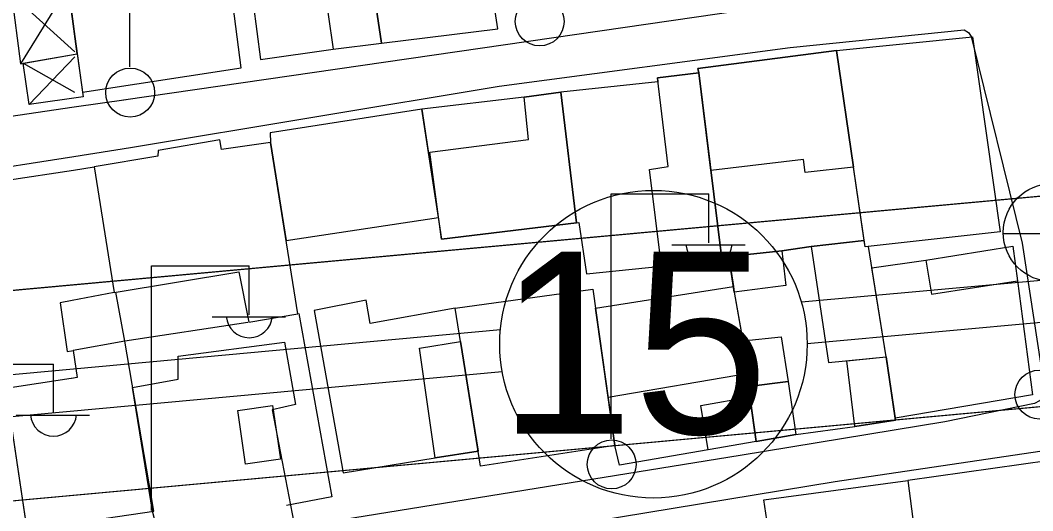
# Model space of a CAD drawing. Extents: x 417997 to 421451, y 4451742 to 4455216.
# Drawn here: x 419689.6 to 419762.1, y 4453584.3 to 4453619.4 of the extents above; entities that cross this region are included whole.
import ezdxf

# ---------------------------------------------------------------- set-up
doc = ezdxf.new("R2010")
doc.units = 0
for name, color, linetype in [('ADAKENARI', 7, 'Continuous'), ('B_Mesken', 7, 'Continuous'), ('B_Sundurma', 7, 'Continuous'), ('B_Teras', 7, 'Continuous'), ('KALDIRIM', 7, 'Continuous'), ('KD_DAIRE', 7, 'Continuous'), ('KD_YGEN', 7, 'Continuous'), ('PL_KON_MEV_350', 7, 'Continuous'), ('PL_TİCK', 7, 'Continuous'), ('S_Elektrik_Diregi', 7, 'Continuous'), ('S_Rogar_Kapagi', 7, 'Continuous'), ('Sinir_Duvar_tek_tarafa_ait', 7, 'Continuous'), ('TR_ORTAYOGUNKONUT', 7, 'Continuous'), ('TR_TİCK', 7, 'Continuous'), ('Yol_Sose', 7, 'Continuous')]:
    doc.layers.add(name, color=color, linetype=linetype)

msp = doc.modelspace()

# ---------------------------------------------------------------- linework, layer by layer
at = {"layer": 'ADAKENARI'}
for p, q in [((419798.746, 4453610.14), (419567.092, 4453588.916)), ((419798.746, 4453610.14), (419567.092, 4453588.916)), ((419800.26, 4453595.216), (419647.355, 4453581.207)), ((419800.26, 4453595.216), (419647.355, 4453581.207))]:
    msp.add_line(p, q, dxfattribs=at)
at = {"layer": 'B_Mesken'}
for points in [[(419722.68, 4453625.284), (419721.917, 4453630.299), (419719.613, 4453630.036), (419719.632, 4453629.427), (419716.41, 4453628.913), (419716.54, 4453628.139), (419713.973, 4453627.819), (419715.47, 4453617.776), (419723.797, 4453618.797), (419723.305, 4453621.916)], [(419705.497, 4453626.641), (419706.806, 4453616.594), (419712.017, 4453617.345), (419715.47, 4453617.776), (419713.973, 4453627.819), (419710.57, 4453627.276)], [(419693.536, 4453618.238), (419694.072, 4453614.253), (419705.431, 4453616.009), (419704.074, 4453626.554), (419693.609, 4453625.1), (419693.606, 4453625.1), (419692.631, 4453624.964), (419693.534, 4453618.255)], [(419757.765, 4453618.217), (419759.743, 4453604.283), (419750.074, 4453603.21), (419748.033, 4453617.239)], [(419739.805, 4453602.533), (419740.322, 4453602.505), (419744.103, 4453602.916), (419746.22, 4453603.226), (419750.007, 4453603.669), (419749.246, 4453608.902), (419748.033, 4453617.239), (419738.109, 4453615.95), (419738.162, 4453615.649), (419739.038, 4453608.661)], [(419729.424, 4453604.911), (419729.583, 4453604.946), (419730.133, 4453601.266), (419735.506, 4453601.824), (419739.805, 4453602.533), (419738.162, 4453615.649), (419735.21, 4453615.3), (419735.246, 4453615.003), (419728.289, 4453614.265)], [(419718.361, 4453613.04), (419719.77, 4453603.756), (419729.424, 4453604.911), (419728.289, 4453614.265), (419725.666, 4453613.919)], [(419719.536, 4453605.299), (419718.361, 4453613.04), (419707.509, 4453611.36), (419707.513, 4453610.658), (419708.643, 4453603.659)], [(419696.345, 4453599.931), (419705.253, 4453601.425), (419705.978, 4453597.826), (419709.49, 4453598.409), (419707.513, 4453610.658), (419704.007, 4453610.156), (419703.891, 4453610.847), (419699.481, 4453610.094), (419699.46, 4453609.699), (419694.898, 4453608.922)], [(419693.435, 4453608.698), (419694.898, 4453608.922), (419696.345, 4453599.931), (419693.335, 4453599.358), (419693.333, 4453599.358), (419692.466, 4453599.193), (419692.974, 4453595.728), (419693.295, 4453595.781), (419693.297, 4453595.781), (419693.41, 4453595.8), (419693.693, 4453593.858), (419693.276, 4453593.793), (419693.274, 4453593.793), (419688.586, 4453593.068), (419686.579, 4453604.099), (419686.056, 4453607.739), (419688.648, 4453608.159), (419688.685, 4453607.97), (419693.432, 4453608.697)], [(419740.647, 4453600.371), (419740.708, 4453599.971), (419741.318, 4453596.493), (419741.73, 4453594.15), (419741.718, 4453593.217), (419742.283, 4453589.29), (419745.12, 4453589.795), (419749.345, 4453590.353), (419752.241, 4453590.807), (419751.575, 4453595.34), (419750.314, 4453603.237), (419750.074, 4453603.21), (419750.007, 4453603.669), (419746.22, 4453603.226), (419744.103, 4453602.916), (419740.322, 4453602.505)], [(419760.63, 4453603.263), (419760.966, 4453600.774), (419762.054, 4453592.627), (419752.22, 4453590.95), (419751.575, 4453595.34), (419750.558, 4453601.707), (419754.417, 4453602.264)], [(419730.591, 4453600.183), (419732.165, 4453588.99), (419722.558, 4453587.524), (419720.742, 4453598.832)], [(419732.496, 4453587.605), (419732.165, 4453588.99), (419731.68, 4453592.442), (419730.782, 4453598.828), (419740.647, 4453600.371), (419740.708, 4453599.971), (419741.318, 4453596.493), (419741.73, 4453594.15), (419741.718, 4453593.217), (419741.831, 4453592.49), (419742.283, 4453589.29), (419738.851, 4453588.691)], [(419720.742, 4453598.832), (419714.661, 4453597.733), (419714.374, 4453599.391), (419710.656, 4453598.651), (419712.714, 4453587.043), (419719.314, 4453588.119), (419722.388, 4453588.586), (419721.127, 4453596.432)], [(419693.166, 4453583.429), (419699.17, 4453584.311), (419697.091, 4453596.452), (419693.41, 4453595.8), (419693.693, 4453593.858), (419693.276, 4453593.793), (419693.274, 4453593.793), (419688.586, 4453593.068), (419690.095, 4453582.978), (419693.163, 4453583.429)], [(419697.656, 4453593.149), (419700.93, 4453593.735), (419700.929, 4453595.387), (419708.522, 4453596.391), (419709.308, 4453591.922), (419707.652, 4453591.545), (419709.184, 4453583.489), (419701.557, 4453582.385), (419701.335, 4453583.492), (419699.385, 4453583.122), (419699.085, 4453584.299)], [(419685.657, 4453592.571), (419688.586, 4453593.068), (419690.022, 4453583.468), (419686.01, 4453582.934), (419685.431, 4453586.519), (419680.704, 4453585.803), (419680.571, 4453586.514), (419680.122, 4453589.744), (419679.505, 4453593.517), (419681.842, 4453593.872), (419681.897, 4453593.262), (419683.619, 4453593.461), (419683.904, 4453593.513), (419683.846, 4453594.225), (419685.423, 4453594.434)], [(419753.126, 4453586.5), (419753.978, 4453579.879), (419754.998, 4453573.424), (419764.644, 4453574.793), (419763.976, 4453579.286), (419764.316, 4453579.343), (419763.254, 4453587.936)], [(419753.978, 4453579.879), (419754.998, 4453573.424), (419745.006, 4453572.306), (419744.664, 4453572.758), (419744.269, 4453575.291), (419743.106, 4453583.217), (419742.83, 4453585.104), (419753.126, 4453586.5)]]:
    msp.add_lwpolyline(points, close=True, dxfattribs=at)
at = {"layer": 'B_Sundurma'}
for p, q in [((419693.052, 4453621.838), (419689.631, 4453616.294)), ((419693.522, 4453617.16), (419688.986, 4453621.271)), ((419690.254, 4453613.39), (419693.518, 4453616.803)), ((419689.839, 4453616.33), (419693.491, 4453614.274))]:
    msp.add_line(p, q, dxfattribs=at)
for points in [[(419689.631, 4453616.294), (419693.703, 4453616.996), (419693.052, 4453621.838), (419688.986, 4453621.271)], [(419690.254, 4453613.39), (419689.839, 4453616.33), (419693.703, 4453616.996), (419694.109, 4453613.926)]]:
    msp.add_lwpolyline(points, close=True, dxfattribs=at)
at = {"layer": 'B_Teras'}
for points in [[(419710.57, 4453627.276), (419712.017, 4453617.345), (419715.47, 4453617.776), (419713.973, 4453627.819)], [(419739.038, 4453608.661), (419738.162, 4453615.649), (419738.109, 4453615.95), (419748.033, 4453617.239), (419749.246, 4453608.902), (419745.783, 4453608.532), (419745.652, 4453609.445)], [(419738.162, 4453615.649), (419739.805, 4453602.533), (419735.506, 4453601.824), (419734.646, 4453608.739), (419735.979, 4453608.953), (419735.21, 4453615.3)], [(419728.289, 4453614.265), (419729.424, 4453604.911), (419719.77, 4453603.756), (419718.937, 4453609.97), (419725.981, 4453610.888), (419725.666, 4453613.919)], [(419751.575, 4453595.34), (419750.314, 4453603.237), (419750.074, 4453603.21), (419750.007, 4453603.669), (419746.22, 4453603.226), (419747.46, 4453594.924)], [(419744.103, 4453602.916), (419744.387, 4453600.444), (419740.708, 4453599.971), (419740.322, 4453602.505)], [(419750.558, 4453601.707), (419754.417, 4453602.264), (419754.827, 4453599.825), (419760.966, 4453600.774), (419762.054, 4453592.627), (419752.22, 4453590.95), (419751.575, 4453595.34)], [(419730.782, 4453598.828), (419740.647, 4453600.371), (419740.708, 4453599.971), (419741.73, 4453594.15), (419731.68, 4453592.442)], [(419721.127, 4453596.432), (419722.388, 4453588.586), (419719.314, 4453588.119), (419718.181, 4453595.967)], [(419741.718, 4453593.217), (419741.73, 4453594.15), (419741.318, 4453596.493), (419744.052, 4453596.771), (419744.567, 4453593.569)], [(419748.76, 4453595.055), (419751.575, 4453595.34), (419752.241, 4453590.807), (419749.345, 4453590.353)], [(419741.831, 4453592.49), (419741.718, 4453593.217), (419744.567, 4453593.569), (419745.12, 4453589.795), (419742.283, 4453589.29)], [(419738.317, 4453591.861), (419741.831, 4453592.49), (419742.283, 4453589.29), (419738.851, 4453588.691)], [(419705.731, 4453587.664), (419705.198, 4453591.499), (419707.667, 4453591.86), (419708.236, 4453588.023)]]:
    msp.add_lwpolyline(points, close=True, dxfattribs=at)
at = {"layer": 'KALDIRIM'}
for p, q in [((419798.776, 4453604.118), (419745.51, 4453599.238)), ((419798.776, 4453604.118), (419745.51, 4453599.238)), ((419797.909, 4453601.026), (419745.925, 4453596.263)), ((419797.909, 4453601.026), (419745.925, 4453596.263)), ((419723.973, 4453597.265), (419567.64, 4453582.941)), ((419723.973, 4453597.265), (419567.64, 4453582.941)), ((419724.105, 4453594.264), (419651.671, 4453587.628)), ((419724.105, 4453594.264), (419651.671, 4453587.628))]:
    msp.add_line(p, q, dxfattribs=at)
at = {"layer": 'KD_DAIRE'}
msp.add_circle((419734.925, 4453596.244), 11, dxfattribs=at)
msp.add_circle((419734.925, 4453596.244), 11, dxfattribs=at)
at = {"layer": 'PL_KON_MEV_350'}
msp.add_lwpolyline([(419792.929, 4453403.24), (419789.085, 4453420.499), (419823.797, 4453422.288), (419821.364, 4453490.275), (419811.477, 4453584.171), (419811.266, 4453586.184), (419800.26, 4453595.216), (419665.012, 4453582.825)], dxfattribs=at)
msp.add_lwpolyline([(419792.929, 4453403.24), (419789.085, 4453420.499), (419823.797, 4453422.288), (419821.364, 4453490.275), (419811.477, 4453584.171), (419811.266, 4453586.184), (419800.26, 4453595.216), (419665.012, 4453582.825)], dxfattribs=at)
at = {"layer": 'PL_TİCK'}
msp.add_lwpolyline([(419643.952, 4453595.958), (419798.746, 4453610.14), (419807.645, 4453620.997), (419801.632, 4453677.462), (419790.646, 4453686.201), (419650.212, 4453669.145), (419643.952, 4453595.958)], dxfattribs=at)
msp.add_lwpolyline([(419643.952, 4453595.958), (419798.746, 4453610.14), (419807.645, 4453620.997), (419801.632, 4453677.462), (419790.646, 4453686.201), (419650.212, 4453669.145), (419643.952, 4453595.958)], dxfattribs=at)
at = {"layer": 'S_Elektrik_Diregi'}
for p, q in [((419697.448, 4453616.072), (419697.448, 4453633.572)), ((419731.9, 4453589.487), (419731.9, 4453606.987)), ((419731.9, 4453606.987), (419738.9, 4453606.987)), ((419738.9, 4453603.487), (419738.9, 4453606.987)), ((419736.24, 4453603.347), (419741.49, 4453603.347)), ((419699.008, 4453584.35), (419699.008, 4453601.85)), ((419699.008, 4453601.85), (419706.008, 4453601.85)), ((419706.008, 4453598.35), (419706.008, 4453601.85)), ((419703.348, 4453598.21), (419708.598, 4453598.21)), ((419684.994, 4453594.814), (419691.994, 4453594.814)), ((419691.994, 4453591.314), (419691.994, 4453594.814)), ((419689.334, 4453591.174), (419694.584, 4453591.174))]:
    msp.add_line(p, q, dxfattribs=at)
for centre in [(419726.786, 4453619.326), (419697.484, 4453614.236), (419762.539, 4453592.639), (419731.936, 4453587.651)]:
    msp.add_circle(centre, 1.75, dxfattribs=at)
for centre in [(419738.901, 4453603.5), (419706.009, 4453598.363), (419691.995, 4453591.327)]:
    msp.add_arc(centre, 1.658, 184.83843, 355.14641, dxfattribs=at)
at = {"layer": 'S_Rogar_Kapagi'}
msp.add_line((419759.935, 4453604.162), (419766.935, 4453604.162), dxfattribs=at)
msp.add_circle((419763.451, 4453604.225), 3.5, dxfattribs=at)
at = {"layer": 'Sinir_Duvar_tek_tarafa_ait'}
for points in [[(419705.913, 4453597.788), (419697.091, 4453596.452), (419696.466, 4453599.953)], [(419709.56, 4453598.435), (419711.924, 4453585.319), (419708.67, 4453584.716)]]:
    msp.add_lwpolyline(points, dxfattribs=at)
at = {"layer": 'TR_ORTAYOGUNKONUT'}
msp.add_lwpolyline([(419800.26, 4453595.216), (419665.012, 4453582.825), (419673.746, 4453518.144), (419647.773, 4453512.807), (419664.451, 4453404.341), (419678.69, 4453337.652), (419688.378, 4453334.372), (419743.12, 4453381.19)], dxfattribs=at)
msp.add_lwpolyline([(419800.26, 4453595.216), (419665.012, 4453582.825), (419673.746, 4453518.144), (419647.773, 4453512.807), (419664.451, 4453404.341), (419678.69, 4453337.652), (419688.378, 4453334.372), (419743.12, 4453381.19)], dxfattribs=at)
at = {"layer": 'TR_TİCK'}
msp.add_lwpolyline([(419643.952, 4453595.958), (419798.746, 4453610.14), (419807.645, 4453620.997), (419801.632, 4453677.462), (419790.646, 4453686.201), (419650.212, 4453669.145), (419643.952, 4453595.958)], dxfattribs=at)
msp.add_lwpolyline([(419643.952, 4453595.958), (419798.746, 4453610.14), (419807.645, 4453620.997), (419801.632, 4453677.462), (419790.646, 4453686.201), (419650.212, 4453669.145), (419643.952, 4453595.958)], dxfattribs=at)
at = {"layer": 'Yol_Sose'}
for points in [[(419696.051, 4453639.361), (419718.303, 4453643.237), (419752.87, 4453647.516), (419753.171, 4453647.303), (419753.383, 4453646.993), (419755.008, 4453639.399), (419757.9, 4453623.021), (419757.631, 4453622.512), (419757.085, 4453622.447), (419741.299, 4453620.097), (419697.004, 4453613.698)], [(419697.505, 4453610.311), (419723.895, 4453614.688), (419744.719, 4453617.469), (419757.149, 4453618.729), (419757.458, 4453618.529), (419757.665, 4453618.247), (419761.314, 4453603.477), (419762.941, 4453592.864), (419762.851, 4453592.554), (419762.558, 4453592.191), (419762.195, 4453592.003), (419755.764, 4453590.695), (419741.12, 4453588.285), (419709.437, 4453583.167), (419700.452, 4453582.119), (419698.364, 4453582.279), (419694.755, 4453582.332)], [(419697.205, 4453613.728), (419693.482, 4453613.183)], [(419693.48, 4453613.182), (419676.85, 4453610.747)], [(419693.482, 4453613.183), (419693.48, 4453613.182)], [(419693.445, 4453609.675), (419697.505, 4453610.311)], [(419677.543, 4453607.181), (419693.442, 4453609.674)], [(419693.442, 4453609.674), (419693.445, 4453609.675)], [(419702.116, 4453553.931), (419723.24, 4453557.083), (419751.467, 4453560.946), (419766.743, 4453562.982), (419766.913, 4453563.06), (419767.096, 4453563.418), (419767.088, 4453564.091), (419765.173, 4453580.311), (419764.032, 4453588.351), (419763.763, 4453588.528), (419763.211, 4453588.676), (419747.932, 4453586.414), (419717.068, 4453581.327), (419696.163, 4453577.651)]]:
    msp.add_lwpolyline(points, dxfattribs=at)

# ---------------------------------------------------------------- texts
at = {"layer": 'KD_YGEN'}
msp.add_text('15', height=13, dxfattribs=at).set_placement((419723.828, 4453589.849))
msp.add_text('15', height=13, dxfattribs=at).set_placement((419723.828, 4453589.849))

doc.saveas('drawing.dxf')
